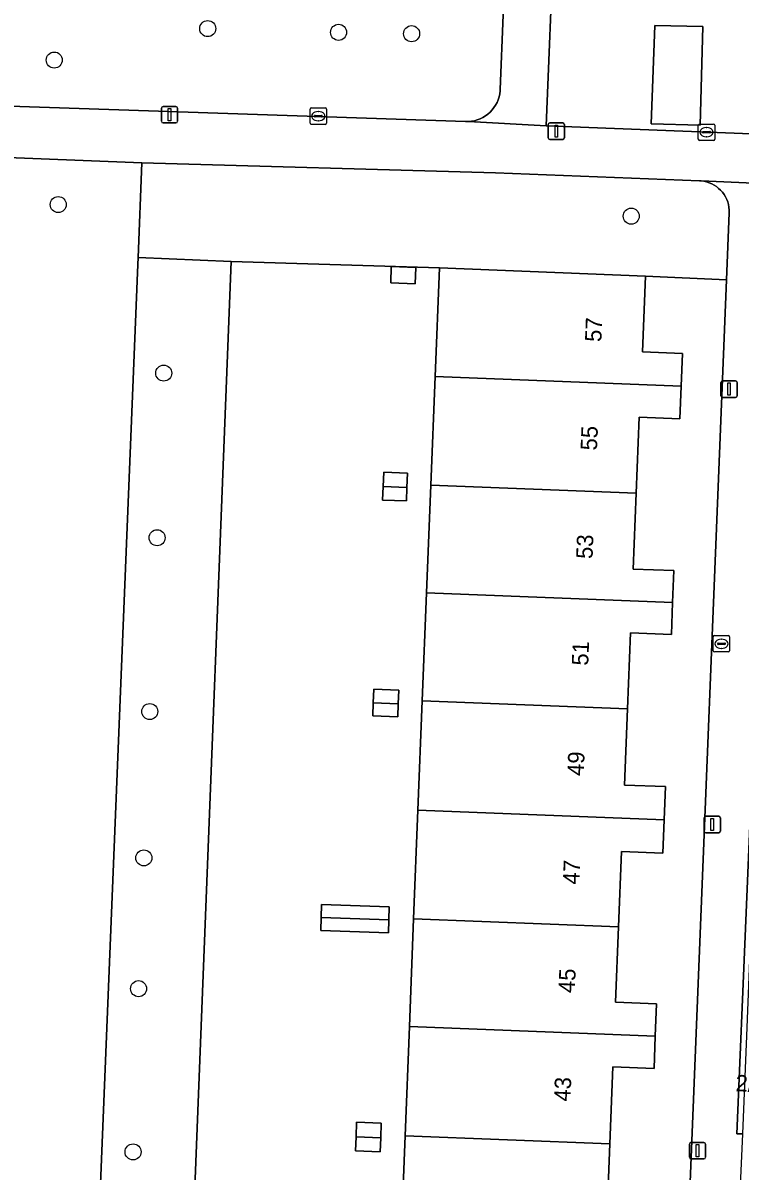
# Model space of a CAD drawing. Extents: x 160786 to 161429, y 386828 to 387485.
# Drawn here: x 161138.7 to 161182.4, y 387121.8 to 387191.8 of the extents above; entities that cross this region are included whole.
import ezdxf

# ---------------------------------------------------------------- set-up
doc = ezdxf.new("R2010")
doc.units = 0
for name, color, linetype in [('IMGEO_Boom', 7, 'Continuous'), ('IMGEO_Erf', 7, 'Continuous'), ('IMGEO_Groenvoorziening', 7, 'Continuous'), ('IMGEO_Kolk', 7, 'Continuous'), ('IMGEO_Lichtmast', 7, 'Continuous'), ('IMGEO_Pand', 7, 'Continuous'), ('IMGEO_Pand_nummerreeks', 7, 'Continuous'), ('IMGEO_Rioolput', 7, 'Continuous'), ('IMGEO_Voetpad_open', 7, 'Continuous')]:
    doc.layers.add(name, color=color, linetype=linetype)

msp = doc.modelspace()

# ---------------------------------------------------------------- linework, layer by layer
at = {"layer": 'IMGEO_Boom'}
for centre in [(161149.919, 387191.466), (161157.896, 387191.24), (161162.346, 387191.158), (161140.567, 387189.552), (161140.81, 387180.74), (161175.731, 387180.035), (161147.236, 387170.465), (161146.836, 387160.433), (161146.386, 387149.837), (161146.026, 387140.914), (161145.707, 387132.942), (161145.369, 387122.991)]:
    msp.add_circle(centre, 0.489, dxfattribs=at)
at = {"layer": 'IMGEO_Erf'}
for points in [[(161171.008, 387197.024), (161170.542, 387185.542), (161188.761, 387184.833), (161188.879, 387187.815), (161194.788, 387187.582), (161200.796, 387187.345), (161200.679, 387184.363), (161273.288, 387181.587), (161273.702, 387193.11)], [(161161.681, 387117.318), (161161.945, 387123.979), (161162.208, 387130.635), (161162.468, 387137.196), (161162.73, 387143.822), (161162.994, 387150.49), (161163.255, 387157.075), (161163.515, 387163.644), (161163.777, 387170.262), (161164.039, 387176.881), (161151.352, 387177.28), (161147.399, 387076.814)], [(161177.818, 387083.794), (161179.445, 387124.181), (161181.538, 387176.158), (161176.597, 387176.384), (161176.414, 387171.756), (161178.856, 387171.659), (161178.777, 387169.668), (161178.698, 387167.673), (161176.225, 387167.771), (161176.042, 387163.148), (161175.859, 387158.525), (161178.331, 387158.427), (161178.254, 387156.482), (161178.177, 387154.538), (161175.697, 387154.636), (161175.513, 387149.995), (161175.33, 387145.356), (161177.815, 387145.258), (161177.735, 387143.228), (161177.654, 387141.196), (161175.139, 387141.296), (161174.957, 387136.702), (161174.775, 387132.112), (161177.277, 387132.013), (161177.199, 387130.042), (161177.12, 387128.068), (161174.607, 387128.168), (161174.421, 387123.485), (161174.236, 387118.802)]]:
    msp.add_lwpolyline(points, dxfattribs=at)
for points in [[(161179.931, 387185.586), (161176.951, 387185.668), (161177.179, 387191.666), (161180.097, 387191.586)], [(161161.072, 387175.97), (161161.109, 387176.959), (161162.601, 387176.902), (161162.563, 387175.913)], [(161160.581, 387162.728), (161160.614, 387163.56), (161160.648, 387164.424), (161162.098, 387164.366), (161162.063, 387163.503), (161162.03, 387162.671)], [(161159.977, 387149.569), (161160.009, 387150.362), (161160.043, 387151.21), (161161.568, 387151.149), (161161.534, 387150.302), (161161.503, 387149.508)], [(161156.806, 387136.48), (161156.834, 387137.289), (161156.861, 387138.08), (161160.987, 387137.939), (161160.959, 387137.148), (161160.932, 387136.339)], [(161158.925, 387123.065), (161158.959, 387123.902), (161158.995, 387124.809), (161160.498, 387124.749), (161160.462, 387123.842), (161160.429, 387123.005)]]:
    msp.add_lwpolyline(points, close=True, dxfattribs=at)
at = {"layer": 'IMGEO_Groenvoorziening'}
for points in [[(161133.615, 387186.89), (161165.628, 387185.801), (161165.811, 387185.802), (161165.993, 387185.82), (161166.173, 387185.854), (161166.349, 387185.904), (161166.52, 387185.97), (161166.684, 387186.05), (161166.841, 387186.145), (161166.988, 387186.253), (161167.126, 387186.375), (161167.251, 387186.508), (161167.365, 387186.651), (161167.465, 387186.804), (161167.551, 387186.966), (161167.622, 387187.135), (161167.678, 387187.309), (161167.718, 387187.487), (161167.742, 387187.669), (161167.748, 387187.759), (161168.116, 387196.87)], [(161145.662, 387177.089), (161145.68, 387177.521), (161145.913, 387183.275), (161132.601, 387183.805)], [(161131.407, 387182.665), (161131.384, 387182.078), (161127.179, 387076.544), (161127.18, 387076.369), (161127.198, 387076.195), (161127.23, 387076.024), (161127.278, 387075.856), (161127.34, 387075.692), (161127.417, 387075.535), (161127.508, 387075.386), (161127.611, 387075.245), (161127.727, 387075.114), (161127.854, 387074.994), (161127.991, 387074.886), (161128.138, 387074.79), (161128.292, 387074.708), (161128.453, 387074.64), (161128.619, 387074.587), (161128.79, 387074.549), (161128.963, 387074.526), (161129.056, 387074.52), (161141.468, 387074.009), (161145.662, 387177.089)]]:
    msp.add_lwpolyline(points, dxfattribs=at)
for points in [[(161181.701, 387180.408), (161181.686, 387180.575), (161181.655, 387180.74), (161181.61, 387180.901), (161181.55, 387181.058), (161181.477, 387181.209), (161181.391, 387181.353), (161181.292, 387181.488), (161181.181, 387181.614), (161181.06, 387181.73), (161180.928, 387181.835), (161180.788, 387181.927), (161180.641, 387182.006), (161180.486, 387182.072), (161180.327, 387182.124), (161180.163, 387182.161), (161179.997, 387182.184), (161179.902, 387182.19), (161167.469, 387182.683), (161145.913, 387183.275), (161145.68, 387177.521), (161151.352, 387177.28), (161164.039, 387176.881), (161176.597, 387176.384), (161181.538, 387176.158), (161181.702, 387180.24)], [(161147.399, 387076.814), (161151.352, 387177.28), (161145.68, 387177.521), (161145.662, 387177.089), (161141.468, 387074.009), (161147.279, 387073.767), (161147.329, 387075.034), (161147.362, 387075.865)], [(161182.773, 387130.058), (161183.565, 387150.089), (161183.265, 387150.107), (161182.164, 387124.098), (161182.425, 387124.09), (161182.537, 387124.086)]]:
    msp.add_lwpolyline(points, close=True, dxfattribs=at)
at = {"layer": 'IMGEO_Kolk'}
for p, q in [((161156.159, 387185.705), (161156.159, 387186.557)), ((161156.234, 387186.631), (161157.086, 387186.631)), ((161156.647, 387186.411), (161156.672, 387186.411)), ((161157.16, 387186.557), (161157.16, 387185.705)), ((161156.418, 387186.125), (161156.418, 387186.137)), ((161156.856, 387186.088), (161156.458, 387186.088)), ((161156.461, 387186.174), (161156.859, 387186.174)), ((161156.67, 387185.851), (161156.645, 387185.851)), ((161156.902, 387186.137), (161156.902, 387186.125)), ((161179.894, 387185.651), (161180.746, 387185.651)), ((161157.086, 387185.631), (161156.234, 387185.631)), ((161179.819, 387184.725), (161179.819, 387185.577)), ((161180.078, 387185.145), (161180.078, 387185.157)), ((161180.516, 387185.108), (161180.118, 387185.108)), ((161180.121, 387185.194), (161180.519, 387185.194)), ((161180.307, 387185.431), (161180.332, 387185.431)), ((161180.562, 387185.157), (161180.562, 387185.145)), ((161180.82, 387185.577), (161180.82, 387184.725)), ((161180.746, 387184.651), (161179.894, 387184.651)), ((161180.33, 387184.871), (161180.305, 387184.871))]:
    msp.add_line(p, q, dxfattribs=at)
for points in [[(161156.159, 387185.705), (161156.159, 387186.557)], [(161156.234, 387186.631), (161157.086, 387186.631)], [(161157.16, 387186.557), (161157.16, 387185.705)], [(161179.894, 387185.651), (161180.746, 387185.651)], [(161157.086, 387185.631), (161156.234, 387185.631)], [(161179.819, 387184.725), (161179.819, 387185.577)], [(161180.82, 387185.577), (161180.82, 387184.725)], [(161180.746, 387184.651), (161179.894, 387184.651)]]:
    msp.add_lwpolyline(points, dxfattribs=at)
for centre, radius, start, end in [((161156.236, 387186.555), 0.0765, 91.55205, 178.44795), ((161156.236, 387186.555), 0.0765, 91.55205, 178.44795), ((161157.084, 387186.555), 0.0765, 1.55205, 88.44795), ((161157.084, 387186.555), 0.0765, 1.55205, 88.44795), ((161156.236, 387185.707), 0.0765, 181.55205, 268.44795), ((161156.236, 387185.707), 0.0765, 181.55205, 268.44795), ((161156.458, 387186.134), 0.0403, 85.87752, 175.75265), ((161156.455, 387186.124), 0.0366, 178.93798, 274.71019), ((161156.859, 387186.131), 0.043, 264.86636, 352.45326), ((161156.863, 387186.136), 0.0386, 1.73085, 96.63898), ((161157.084, 387185.707), 0.0765, 271.55205, 358.44795), ((161157.084, 387185.707), 0.0765, 271.55205, 358.44795), ((161179.896, 387185.575), 0.0765, 91.55205, 178.44795), ((161179.896, 387185.575), 0.0765, 91.55205, 178.44795), ((161180.744, 387185.575), 0.0765, 1.55205, 88.44795), ((161180.744, 387185.575), 0.0765, 1.55205, 88.44795), ((161180.118, 387185.154), 0.0403, 85.87752, 175.75265), ((161180.115, 387185.144), 0.0366, 178.93798, 274.71019), ((161180.519, 387185.151), 0.043, 264.86636, 352.45326), ((161180.523, 387185.156), 0.0386, 1.73085, 96.63898), ((161179.896, 387184.727), 0.0765, 181.55205, 268.44795), ((161179.896, 387184.727), 0.0765, 181.55205, 268.44795), ((161180.744, 387184.727), 0.0765, 271.55205, 358.44795), ((161180.744, 387184.727), 0.0765, 271.55205, 358.44795)]:
    msp.add_arc(centre, radius, start, end, dxfattribs=at)
for centre, major_axis, ratio, start_param, end_param in [((161156.646, 387186.131), (-0.387, 0.002), 0.722429, 4.712389, 7.853982), ((161156.671, 387186.131), (-0.39, 0.002), 0.717154, 1.570796, 4.712389), ((161180.306, 387185.151), (-0.387, 0.002), 0.722429, 4.712389, 7.853982), ((161180.331, 387185.151), (-0.39, 0.002), 0.717154, 1.570796, 4.712389)]:
    msp.add_ellipse(centre, major_axis=major_axis, ratio=ratio, start_param=start_param, end_param=end_param, dxfattribs=at)
at = {"layer": 'IMGEO_Lichtmast'}
for p, q in [((161147.096, 387185.817), (161147.096, 387186.617)), ((161147.096, 387186.617), (161147.096, 387185.817)), ((161147.196, 387186.717), (161147.986, 387186.717)), ((161147.986, 387186.717), (161147.196, 387186.717)), ((161148.086, 387186.617), (161148.086, 387185.817)), ((161148.086, 387185.817), (161148.086, 387186.617)), ((161147.986, 387185.717), (161147.196, 387185.717)), ((161147.196, 387185.717), (161147.986, 387185.717)), ((161170.768, 387185.716), (161171.558, 387185.716)), ((161171.558, 387185.716), (161170.768, 387185.716)), ((161170.668, 387184.816), (161170.668, 387185.616)), ((161170.668, 387185.616), (161170.668, 387184.816)), ((161171.658, 387185.616), (161171.658, 387184.816)), ((161171.658, 387184.816), (161171.658, 387185.616)), ((161171.558, 387184.716), (161170.768, 387184.716)), ((161170.768, 387184.716), (161171.558, 387184.716)), ((161181.199, 387169.089), (161181.199, 387169.889)), ((161181.199, 387169.889), (161181.199, 387169.089)), ((161181.299, 387169.989), (161182.089, 387169.989)), ((161182.089, 387169.989), (161181.299, 387169.989)), ((161182.189, 387169.889), (161182.189, 387169.089)), ((161182.189, 387169.089), (161182.189, 387169.889)), ((161182.089, 387168.989), (161181.299, 387168.989)), ((161181.299, 387168.989), (161182.089, 387168.989)), ((161180.173, 387142.55), (161180.173, 387143.35)), ((161180.173, 387143.35), (161180.173, 387142.55)), ((161180.273, 387143.45), (161181.063, 387143.45)), ((161181.063, 387143.45), (161180.273, 387143.45)), ((161181.163, 387143.35), (161181.163, 387142.55)), ((161181.163, 387142.55), (161181.163, 387143.35)), ((161181.063, 387142.45), (161180.273, 387142.45)), ((161180.273, 387142.45), (161181.063, 387142.45)), ((161179.274, 387122.663), (161179.274, 387123.463)), ((161179.274, 387123.463), (161179.274, 387122.663)), ((161179.374, 387123.563), (161180.164, 387123.563)), ((161180.164, 387123.563), (161179.374, 387123.563)), ((161180.264, 387123.463), (161180.264, 387122.663)), ((161180.264, 387122.663), (161180.264, 387123.463)), ((161180.164, 387122.563), (161179.374, 387122.563)), ((161179.374, 387122.563), (161180.164, 387122.563))]:
    msp.add_line(p, q, dxfattribs=at)
for points in [[(161147.516, 387186.592), (161147.666, 387186.592), (161147.666, 387185.842), (161147.516, 387185.842), (161147.516, 387186.592)], [(161171.088, 387185.591), (161171.238, 387185.591), (161171.238, 387184.841), (161171.088, 387184.841), (161171.088, 387185.591)], [(161181.619, 387169.864), (161181.769, 387169.864), (161181.769, 387169.114), (161181.619, 387169.114), (161181.619, 387169.864)], [(161180.593, 387143.325), (161180.743, 387143.325), (161180.743, 387142.575), (161180.593, 387142.575), (161180.593, 387143.325)], [(161179.694, 387123.438), (161179.844, 387123.438), (161179.844, 387122.688), (161179.694, 387122.688), (161179.694, 387123.438)]]:
    msp.add_lwpolyline(points, dxfattribs=at)
for centre, start, end in [((161147.196, 387186.617), 90, 180), ((161147.196, 387186.617), 90, 180), ((161147.986, 387186.617), 0, 90), ((161147.986, 387186.617), 360, 90), ((161147.196, 387185.817), 180, 270), ((161147.196, 387185.817), 180, 270), ((161147.986, 387185.817), 270, 0), ((161147.986, 387185.817), 270, 0), ((161170.768, 387185.616), 90, 180), ((161170.768, 387185.616), 90, 180), ((161171.558, 387185.616), 0, 90), ((161171.558, 387185.616), 360, 90), ((161170.768, 387184.816), 180, 270), ((161170.768, 387184.816), 180, 270), ((161171.558, 387184.816), 270, 0), ((161171.558, 387184.816), 270, 0), ((161181.299, 387169.889), 90, 180), ((161181.299, 387169.889), 90, 180), ((161182.089, 387169.889), 0, 90), ((161182.089, 387169.889), 360, 90), ((161181.299, 387169.089), 180, 270), ((161181.299, 387169.089), 180, 270), ((161182.089, 387169.089), 270, 0), ((161182.089, 387169.089), 270, 0), ((161180.273, 387143.35), 90, 180), ((161180.273, 387143.35), 90, 180), ((161181.063, 387143.35), 0, 90), ((161181.063, 387143.35), 360, 90), ((161180.273, 387142.55), 180, 270), ((161180.273, 387142.55), 180, 270), ((161181.063, 387142.55), 270, 0), ((161181.063, 387142.55), 270, 0), ((161179.374, 387123.463), 90, 180), ((161179.374, 387123.463), 90, 180), ((161180.164, 387123.463), 0, 90), ((161180.164, 387123.463), 360, 90), ((161179.374, 387122.663), 180, 270), ((161179.374, 387122.663), 180, 270), ((161180.164, 387122.663), 270, 0), ((161180.164, 387122.663), 270, 0)]:
    msp.add_arc(centre, 0.1, start, end, dxfattribs=at)
at = {"layer": 'IMGEO_Pand'}
for points in [[(161176.951, 387185.668), (161179.931, 387185.586), (161180.097, 387191.586), (161177.179, 387191.666)], [(161161.072, 387175.97), (161162.563, 387175.913), (161162.601, 387176.902), (161161.109, 387176.959)], [(161164.039, 387176.881), (161163.777, 387170.262), (161178.777, 387169.668), (161178.856, 387171.659), (161176.414, 387171.756), (161176.597, 387176.384)], [(161163.777, 387170.262), (161163.515, 387163.644), (161176.042, 387163.148), (161176.225, 387167.771), (161178.698, 387167.673), (161178.777, 387169.668)], [(161160.614, 387163.56), (161162.063, 387163.503), (161162.098, 387164.366), (161160.648, 387164.424)], [(161162.063, 387163.503), (161160.614, 387163.56), (161160.581, 387162.728), (161162.03, 387162.671)], [(161178.254, 387156.482), (161178.331, 387158.427), (161175.859, 387158.525), (161176.042, 387163.148), (161163.515, 387163.644), (161163.255, 387157.075)], [(161163.255, 387157.075), (161162.994, 387150.49), (161175.513, 387149.995), (161175.697, 387154.636), (161178.177, 387154.538), (161178.254, 387156.482)], [(161160.009, 387150.362), (161161.534, 387150.302), (161161.568, 387151.149), (161160.043, 387151.21)], [(161161.534, 387150.302), (161160.009, 387150.362), (161159.977, 387149.569), (161161.503, 387149.508)], [(161162.994, 387150.49), (161162.73, 387143.822), (161177.735, 387143.228), (161177.815, 387145.258), (161175.33, 387145.356), (161175.513, 387149.995)], [(161162.73, 387143.822), (161162.468, 387137.196), (161174.957, 387136.702), (161175.139, 387141.296), (161177.654, 387141.196), (161177.735, 387143.228)], [(161156.834, 387137.289), (161160.959, 387137.148), (161160.987, 387137.939), (161156.861, 387138.08)], [(161160.959, 387137.148), (161156.834, 387137.289), (161156.806, 387136.48), (161160.932, 387136.339)], [(161162.468, 387137.196), (161162.208, 387130.635), (161177.199, 387130.042), (161177.277, 387132.013), (161174.775, 387132.112), (161174.957, 387136.702)], [(161174.421, 387123.485), (161174.607, 387128.168), (161177.12, 387128.068), (161177.199, 387130.042), (161162.208, 387130.635), (161161.945, 387123.979)], [(161158.959, 387123.902), (161160.462, 387123.842), (161160.498, 387124.749), (161158.995, 387124.809)], [(161160.462, 387123.842), (161158.959, 387123.902), (161158.925, 387123.065), (161160.429, 387123.005)], [(161161.945, 387123.979), (161161.681, 387117.318), (161176.667, 387116.725), (161176.745, 387118.702), (161174.236, 387118.802), (161174.421, 387123.485)]]:
    msp.add_lwpolyline(points, close=True, dxfattribs=at)
at = {"layer": 'IMGEO_Rioolput'}
for p, q in [((161180.729, 387153.541), (161180.729, 387154.393)), ((161180.804, 387154.467), (161181.656, 387154.467)), ((161181.217, 387154.247), (161181.242, 387154.247)), ((161181.73, 387154.393), (161181.73, 387153.541)), ((161181.656, 387153.467), (161180.804, 387153.467)), ((161180.988, 387153.961), (161180.988, 387153.973)), ((161181.426, 387153.924), (161181.028, 387153.924)), ((161181.031, 387154.01), (161181.429, 387154.01)), ((161181.24, 387153.687), (161181.215, 387153.687)), ((161181.472, 387153.973), (161181.472, 387153.961))]:
    msp.add_line(p, q, dxfattribs=at)
for points in [[(161180.729, 387153.541), (161180.729, 387154.393)], [(161180.804, 387154.467), (161181.656, 387154.467)], [(161181.73, 387154.393), (161181.73, 387153.541)], [(161181.656, 387153.467), (161180.804, 387153.467)]]:
    msp.add_lwpolyline(points, dxfattribs=at)
for centre, radius, start, end in [((161180.806, 387154.391), 0.0765, 91.55205, 178.44795), ((161180.806, 387154.391), 0.0765, 91.55205, 178.44795), ((161181.654, 387154.391), 0.0765, 1.55205, 88.44795), ((161181.654, 387154.391), 0.0765, 1.55205, 88.44795), ((161180.806, 387153.543), 0.0765, 181.55205, 268.44795), ((161180.806, 387153.543), 0.0765, 181.55205, 268.44795), ((161181.028, 387153.97), 0.0403, 85.87752, 175.75265), ((161181.025, 387153.96), 0.0366, 178.93798, 274.71019), ((161181.429, 387153.967), 0.043, 264.86636, 352.45326), ((161181.433, 387153.972), 0.0386, 1.73085, 96.63898), ((161181.654, 387153.543), 0.0765, 271.55205, 358.44795), ((161181.654, 387153.543), 0.0765, 271.55205, 358.44795)]:
    msp.add_arc(centre, radius, start, end, dxfattribs=at)
for centre, major_axis, ratio, start_param, end_param in [((161181.216, 387153.967), (-0.387, 0.002), 0.722429, 4.712389, 7.853982), ((161181.241, 387153.967), (-0.39, 0.002), 0.717154, 1.570796, 4.712389)]:
    msp.add_ellipse(centre, major_axis=major_axis, ratio=ratio, start_param=start_param, end_param=end_param, dxfattribs=at)
at = {"layer": 'IMGEO_Voetpad_open'}
for points in [[(161274.704, 387183.178), (161274.676, 387183.739), (161274.672, 387184.136), (161274.672, 387184.815), (161275.544, 387205.862), (161274.202, 387205.923), (161274.106, 387203.798), (161273.76, 387194.728), (161273.702, 387193.11), (161273.288, 387181.587), (161200.679, 387184.363), (161194.67, 387184.6), (161188.761, 387184.833), (161170.542, 387185.542), (161165.811, 387185.802), (161165.628, 387185.801), (161133.615, 387186.89)], [(161168.116, 387196.87), (161167.748, 387187.759), (161167.742, 387187.669), (161167.718, 387187.487), (161167.678, 387187.309), (161167.622, 387187.135), (161167.551, 387186.966), (161167.465, 387186.804), (161167.365, 387186.651), (161167.251, 387186.508), (161167.126, 387186.375), (161166.988, 387186.253), (161166.841, 387186.145), (161166.684, 387186.05), (161166.52, 387185.97), (161166.349, 387185.904), (161166.173, 387185.854), (161165.993, 387185.82), (161165.811, 387185.802), (161170.542, 387185.542), (161171.008, 387197.024)], [(161132.601, 387183.805), (161145.913, 387183.275), (161167.469, 387182.683), (161179.902, 387182.19), (161179.997, 387182.184), (161188.233, 387181.814)], [(161188.233, 387181.814), (161179.997, 387182.184), (161180.163, 387182.161), (161180.327, 387182.124), (161180.486, 387182.072), (161180.641, 387182.006), (161180.788, 387181.927), (161180.928, 387181.835), (161181.06, 387181.73), (161181.181, 387181.614), (161181.292, 387181.488), (161181.391, 387181.353), (161181.477, 387181.209), (161181.55, 387181.058), (161181.61, 387180.901), (161181.655, 387180.74), (161181.686, 387180.575), (161181.701, 387180.408), (161181.702, 387180.24), (161181.538, 387176.158), (161179.445, 387124.181), (161177.818, 387083.794)], [(161182.029, 387112.851), (161182.537, 387124.086), (161182.425, 387124.09), (161182.164, 387124.098), (161183.265, 387150.107), (161183.565, 387150.089), (161195.701, 387149.619), (161207.688, 387149.154), (161219.674, 387148.689), (161231.809, 387148.219), (161231.045, 387128.173), (161230.818, 387122.202), (161233.72, 387122.137)]]:
    msp.add_lwpolyline(points, dxfattribs=at)

# ---------------------------------------------------------------- texts
at = {"layer": 'IMGEO_Pand_nummerreeks'}
for s, rotation, p in [('57', 87.66391, (161173.91, 387172.354)), ('55', 87.66391, (161173.641, 387165.739)), ('53', 87.66391, (161173.371, 387159.124)), ('51', 87.66391, (161173.105, 387152.622)), ('49', 87.66391, (161172.831, 387145.894)), ('47', 87.66391, (161172.561, 387139.279)), ('45', 87.66391, (161172.291, 387132.664)), ('2/G14', 357.70669, (161182.079, 387126.693)), ('43', 87.66391, (161172.021, 387126.049))]:
    msp.add_text(s, height=1, rotation=rotation, dxfattribs=at).set_placement(p)

doc.saveas('drawing.dxf')
